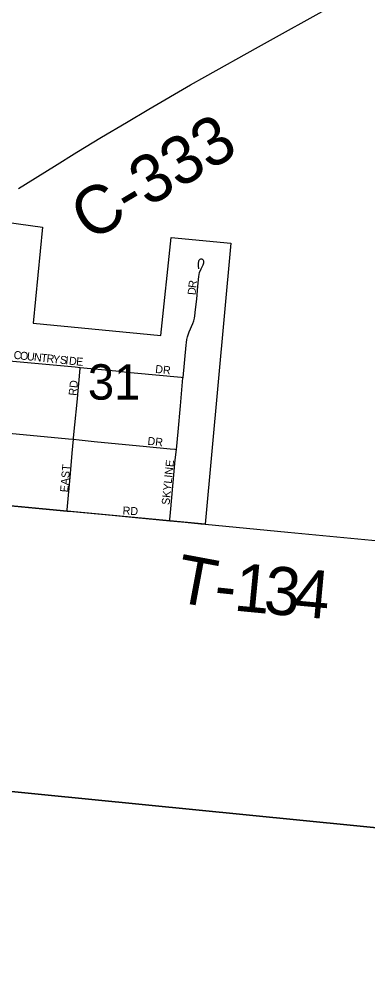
# Model space of a CAD drawing. Extents: x 0 to 680, y 0 to 440.
# Drawn here: x 243.78 to 250.22, y 257.27 to 275.19 of the extents above; entities that cross this region are included whole.
import ezdxf

# ---------------------------------------------------------------- set-up
doc = ezdxf.new("R2010")
doc.units = 0
for name, color, linetype in [('GM_X_City_Street', 7, 'Continuous'), ('GM_X_City_Street_Text', 7, 'Continuous'), ('GM_X_Corporation', 7, 'Continuous'), ('GM_X_County_Road', 7, 'Continuous'), ('GM_X_County_Road_Text', 7, 'Continuous'), ('GM_X_Section', 7, 'Continuous'), ('GM_X_Section_Text', 7, 'Continuous'), ('GM_X_Township_Road', 7, 'Continuous'), ('GM_X_Township_Road_Text', 7, 'Continuous')]:
    doc.layers.add(name, color=color, linetype=linetype)

msp = doc.modelspace()

# ---------------------------------------------------------------- linework, layer by layer
at = {"layer": 'GM_X_City_Street'}
for points in [[(246.806, 268.563), (246.864, 269.159), (246.868, 269.208), (246.878, 269.268), (246.89, 269.315), (246.922, 269.408), (246.986, 269.563), (247.005, 269.614), (247.018, 269.661), (247.024, 269.701), (247.038, 269.821), (247.06, 270.013), (247.083, 270.256), (247.1, 270.429), (247.105, 270.466), (247.113, 270.506), (247.14, 270.573), (247.179, 270.65), (247.192, 270.682), (247.193, 270.698), (247.192, 270.715), (247.188, 270.727), (247.181, 270.736), (247.176, 270.744), (247.168, 270.749), (247.155, 270.753), (247.141, 270.753), (247.128, 270.751), (247.115, 270.746), (247.106, 270.737), (247.1, 270.727), (247.095, 270.713), (247.089, 270.67), (247.089, 270.628), (247.094, 270.576)], [(243.312, 268.898), (244.809, 268.758), (244.904, 268.748)], [(244.778, 267.418), (244.78, 267.446), (244.803, 267.683), (244.849, 268.106), (244.902, 268.731), (244.904, 268.748)], [(244.904, 268.748), (245.564, 268.684), (245.772, 268.663), (245.901, 268.651), (246.77, 268.567), (246.806, 268.563)], [(246.683, 267.231), (246.716, 267.558), (246.761, 268.04), (246.805, 268.556), (246.806, 268.563)], [(241.386, 267.735), (241.434, 267.731), (243.588, 267.529), (244.687, 267.426), (244.778, 267.418)], [(244.662, 266.089), (244.664, 266.11), (244.723, 266.786), (244.755, 267.159), (244.778, 267.418)], [(244.778, 267.418), (244.881, 267.408), (245.164, 267.379), (246.133, 267.285), (246.57, 267.243), (246.656, 267.234), (246.683, 267.231)], [(246.56, 265.91), (246.562, 265.936), (246.574, 266.065), (246.663, 267.035), (246.683, 267.231)], [(242.241, 266.315), (242.687, 266.274), (243.074, 266.236), (243.685, 266.178), (244.662, 266.089)], [(244.662, 266.089), (244.768, 266.079), (245.493, 266.012), (245.929, 265.972), (246.56, 265.91)], [(246.56, 265.91), (246.847, 265.881), (247.136, 265.853)]]:
    msp.add_lwpolyline(points, dxfattribs=at)
at = {"layer": 'GM_X_Corporation'}
msp.add_lwpolyline([(237.514, 275.451), (241.339, 275.12), (241.452, 271.027), (241.543, 270.68), (242.681, 271.381), (242.911, 271.523), (244.202, 271.348), (244.031, 269.569), (246.397, 269.338), (246.584, 271.153), (247.693, 271.048), (247.217, 265.846), (246.56, 265.91), (244.662, 266.089), (242.241, 266.315), (241.873, 261.084), (241.575, 261.102), (240.608, 250.172), (240.901, 250.147), (240.558, 246.017)], dxfattribs=at)
at = {"layer": 'GM_X_County_Road'}
msp.add_lwpolyline([(243.758, 272.062), (244.425, 272.476), (244.838, 272.732), (245.296, 273.009), (245.757, 273.28), (246.175, 273.528), (246.947, 273.979), (247.213, 274.128), (248.202, 274.684), (249.606, 275.46), (249.987, 275.673), (251.774, 276.667), (252.753, 277.216), (253.682, 277.731), (253.723, 277.754)], dxfattribs=at)
at = {"layer": 'GM_X_Section'}
for points in [[(237.63, 277.245), (253.475, 275.778), (251.886, 260.08), (236.416, 261.612), (236.072, 261.647)], [(251.886, 260.08), (252.099, 260.059), (250.721, 244.9), (235.007, 246.424), (236.416, 261.612)]]:
    msp.add_lwpolyline(points, close=True, dxfattribs=at)
at = {"layer": 'GM_X_Township_Road'}
msp.add_lwpolyline([(247.136, 265.853), (247.217, 265.846), (248.744, 265.699), (250.042, 265.577), (250.562, 265.528), (251.72, 265.417), (252.281, 265.37), (252.4, 265.361)], dxfattribs=at)

# ---------------------------------------------------------------- texts
at = {"layer": 'GM_X_City_Street_Text'}
for s, height, rotation, p in [('R', 0.148, 82.7439, (247.049, 270.212)), ('D', 0.148, 85.1855, (247.038, 270.084)), ('C', 0.148, 354.0139, (243.664, 268.91)), ('O', 0.148, 354.0164, (243.781, 268.897)), ('U', 0.148, 354.0164, (243.911, 268.884)), ('N', 0.148, 354.0164, (244.041, 268.87)), ('T', 0.148, 354.0208, (244.17, 268.857)), ('R', 0.148, 354.0139, (244.274, 268.846)), ('Y', 0.148, 354.0164, (244.391, 268.833)), ('S', 0.148, 354.0208, (244.521, 268.82)), ('I', 0.148, 354.0242, (244.624, 268.809)), ('D', 0.148, 354.011, (244.689, 268.802)), ('E', 0.148, 355.3665, (244.823, 268.788)), ('DR', 0.1482, 353.9877, (246.286, 268.649)), ('RD', 0.1482, 83.994, (244.834, 268.219)), ('DR', 0.1482, 353.9946, (246.143, 267.318)), ('EAST', 0.1482, 85.0976, (244.677, 266.432)), ('SKYLINE', 0.1482, 84.1928, (246.556, 266.197)), ('RD', 0.1482, 356.989, (245.685, 266.027))]:
    msp.add_text(s, height=height, rotation=rotation, dxfattribs=at).set_placement(p)
at = {"layer": 'GM_X_County_Road_Text'}
msp.add_text('C-333', height=0.8894, rotation=30.829, dxfattribs=at).set_placement((245.082, 271.065))
at = {"layer": 'GM_X_Section_Text'}
msp.add_text('31', height=0.6552, rotation=0, dxfattribs=at).set_placement((245.044, 268.152))
at = {"layer": 'GM_X_Township_Road_Text'}
for s, rotation, p in [('T', 349.4293, (246.628, 264.422)), ('1', 354.4875, (247.73, 264.25)), ('3', 354.725, (248.279, 264.197)), ('4', 354.7906, (248.826, 264.147)), ('-', 354.0048, (247.359, 264.289))]:
    msp.add_text(s, height=0.889, rotation=rotation, dxfattribs=at).set_placement(p)

doc.saveas('drawing.dxf')
